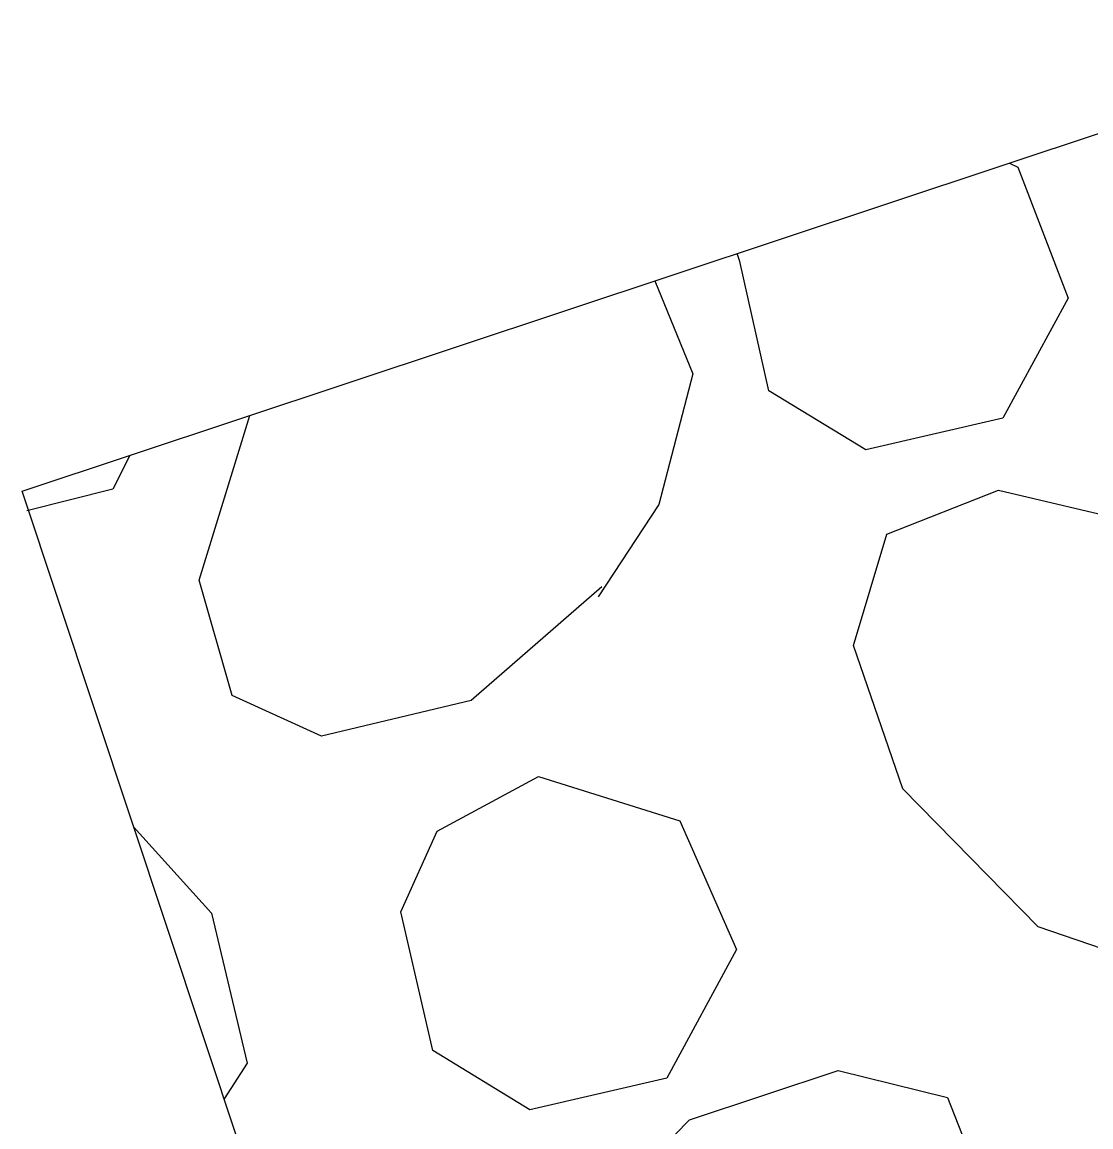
# Model space of a CAD drawing. Extents: x 400935 to 481562, y 415700 to 505362.
# Drawn here: x 402706.1 to 402714.11, y 418565.22 to 418573.5 of the extents above; entities that cross this region are included whole.
import ezdxf

# ---------------------------------------------------------------- set-up
doc = ezdxf.new("R2010")
doc.units = 0
doc.layers.add('Sediment Dam Type A CG CELL', color=7, linetype='Continuous')

msp = doc.modelspace()

# ---------------------------------------------------------------- linework, layer by layer
at = {"layer": 'Sediment Dam Type A CG CELL'}
msp.add_lwpolyline([(402716.6781, 418573.5035), (402726.4721, 418544.0386), (402715.8913, 418540.5216), (402706.0973, 418569.9865)], close=True, dxfattribs=at)
msp.add_lwpolyline([(402716.6781, 418573.5035), (402726.4721, 418544.0386), (402715.8913, 418540.5216), (402706.0973, 418569.9865)], close=True, dxfattribs=at)
msp.add_lwpolyline([(402716.6781, 418573.5035), (402726.4721, 418544.0386), (402715.8913, 418540.5216), (402706.0973, 418569.9865)], close=True, dxfattribs=at)
msp.add_lwpolyline([(402716.6781, 418573.5035), (402726.4721, 418544.0386), (402715.8913, 418540.5216), (402706.0973, 418569.9865)], close=True, dxfattribs=at)
msp.add_lwpolyline([(402716.6781, 418573.5035), (402726.4721, 418544.0386), (402715.8913, 418540.5216), (402706.0973, 418569.9865)], close=True, dxfattribs=at)
msp.add_lwpolyline([(402716.6781, 418573.5035), (402726.4721, 418544.0386), (402715.8913, 418540.5216), (402706.0973, 418569.9865)], close=True, dxfattribs=at)
msp.add_lwpolyline([(402716.6781, 418573.5035), (402726.4721, 418544.0386), (402715.8913, 418540.5216), (402706.0973, 418569.9865)], close=True, dxfattribs=at)
msp.add_lwpolyline([(402716.6781, 418573.5035), (402726.4721, 418544.0386), (402715.8913, 418540.5216), (402706.0973, 418569.9865)], close=True, dxfattribs=at)
msp.add_lwpolyline([(402716.6781, 418573.5035), (402726.4721, 418544.0386), (402715.8913, 418540.5216), (402706.0973, 418569.9865)], close=True, dxfattribs=at)
msp.add_lwpolyline([(402716.6781, 418573.5035), (402726.4721, 418544.0386), (402715.8913, 418540.5216), (402706.0973, 418569.9865)], close=True, dxfattribs=at)
msp.add_lwpolyline([(402716.6781, 418573.5035), (402726.4721, 418544.0386), (402715.8913, 418540.5216), (402706.0973, 418569.9865)], close=True, dxfattribs=at)
msp.add_lwpolyline([(402716.6781, 418573.5035), (402726.4721, 418544.0386), (402715.8913, 418540.5216), (402706.0973, 418569.9865)], close=True, dxfattribs=at)
for points in [[(402713.4991, 418572.4468), (402713.5623, 418572.4151), (402713.941, 418571.4345), (402713.45, 418570.5337), (402712.4221, 418570.2974), (402711.6952, 418570.7407), (402711.4786, 418571.7093), (402711.4589, 418571.7686)], [(402713.4991, 418572.4468), (402713.5623, 418572.4151), (402713.941, 418571.4345), (402713.45, 418570.5337), (402712.4221, 418570.2974), (402711.6952, 418570.7407), (402711.4786, 418571.7093), (402711.4589, 418571.7686)], [(402713.4991, 418572.4468), (402713.5623, 418572.4151), (402713.941, 418571.4345), (402713.45, 418570.5337), (402712.4221, 418570.2974), (402711.6952, 418570.7407), (402711.4786, 418571.7093), (402711.4589, 418571.7686)], [(402713.4991, 418572.4468), (402713.5623, 418572.4151), (402713.941, 418571.4345), (402713.45, 418570.5337), (402712.4221, 418570.2974), (402711.6952, 418570.7407), (402711.4786, 418571.7093), (402711.4589, 418571.7686)], [(402713.4991, 418572.4468), (402713.5623, 418572.4151), (402713.941, 418571.4345), (402713.45, 418570.5337), (402712.4221, 418570.2974), (402711.6952, 418570.7407), (402711.4786, 418571.7093), (402711.4589, 418571.7686)], [(402713.4991, 418572.4468), (402713.5623, 418572.4151), (402713.941, 418571.4345), (402713.45, 418570.5337), (402712.4221, 418570.2974), (402711.6952, 418570.7407), (402711.4786, 418571.7093), (402711.4589, 418571.7686)], [(402713.4991, 418572.4468), (402713.5623, 418572.4151), (402713.941, 418571.4345), (402713.45, 418570.5337), (402712.4221, 418570.2974), (402711.6952, 418570.7407), (402711.4786, 418571.7093), (402711.4589, 418571.7686)], [(402713.4991, 418572.4468), (402713.5623, 418572.4151), (402713.941, 418571.4345), (402713.45, 418570.5337), (402712.4221, 418570.2974), (402711.6952, 418570.7407), (402711.4786, 418571.7093), (402711.4589, 418571.7686)], [(402713.4991, 418572.4468), (402713.5623, 418572.4151), (402713.941, 418571.4345), (402713.45, 418570.5337), (402712.4221, 418570.2974), (402711.6952, 418570.7407), (402711.4786, 418571.7093), (402711.4589, 418571.7686)], [(402713.4991, 418572.4468), (402713.5623, 418572.4151), (402713.941, 418571.4345), (402713.45, 418570.5337), (402712.4221, 418570.2974), (402711.6952, 418570.7407), (402711.4786, 418571.7093), (402711.4589, 418571.7686)], [(402713.4991, 418572.4468), (402713.5623, 418572.4151), (402713.941, 418571.4345), (402713.45, 418570.5337), (402712.4221, 418570.2974), (402711.6952, 418570.7407), (402711.4786, 418571.7093), (402711.4589, 418571.7686)], [(402713.4991, 418572.4468), (402713.5623, 418572.4151), (402713.941, 418571.4345), (402713.45, 418570.5337), (402712.4221, 418570.2974), (402711.6952, 418570.7407), (402711.4786, 418571.7093), (402711.4589, 418571.7686)], [(402710.842, 418571.5636), (402711.1261, 418570.8677), (402710.8722, 418569.8876), (402710.4171, 418569.1962)], [(402710.842, 418571.5636), (402711.1261, 418570.8677), (402710.8722, 418569.8876), (402710.4171, 418569.1962)], [(402710.842, 418571.5636), (402711.1261, 418570.8677), (402710.8722, 418569.8876), (402710.4171, 418569.1962)], [(402710.842, 418571.5636), (402711.1261, 418570.8677), (402710.8722, 418569.8876), (402710.4171, 418569.1962)], [(402710.842, 418571.5636), (402711.1261, 418570.8677), (402710.8722, 418569.8876), (402710.4171, 418569.1962)], [(402710.842, 418571.5636), (402711.1261, 418570.8677), (402710.8722, 418569.8876), (402710.4171, 418569.1962)], [(402710.842, 418571.5636), (402711.1261, 418570.8677), (402710.8722, 418569.8876), (402710.4171, 418569.1962)], [(402710.842, 418571.5636), (402711.1261, 418570.8677), (402710.8722, 418569.8876), (402710.4171, 418569.1962)], [(402710.842, 418571.5636), (402711.1261, 418570.8677), (402710.8722, 418569.8876), (402710.4171, 418569.1962)], [(402710.842, 418571.5636), (402711.1261, 418570.8677), (402710.8722, 418569.8876), (402710.4171, 418569.1962)], [(402710.842, 418571.5636), (402711.1261, 418570.8677), (402710.8722, 418569.8876), (402710.4171, 418569.1962)], [(402710.842, 418571.5636), (402711.1261, 418570.8677), (402710.8722, 418569.8876), (402710.4171, 418569.1962)], [(402710.4448, 418569.2713), (402709.4638, 418568.4183), (402708.341, 418568.1505), (402707.6732, 418568.4554), (402707.4249, 418569.3213), (402707.8054, 418570.5542)], [(402710.4448, 418569.2713), (402709.4638, 418568.4183), (402708.341, 418568.1505), (402707.6732, 418568.4554), (402707.4249, 418569.3213), (402707.8054, 418570.5542)], [(402710.4448, 418569.2713), (402709.4638, 418568.4183), (402708.341, 418568.1505), (402707.6732, 418568.4554), (402707.4249, 418569.3213), (402707.8054, 418570.5542)], [(402710.4448, 418569.2713), (402709.4638, 418568.4183), (402708.341, 418568.1505), (402707.6732, 418568.4554), (402707.4249, 418569.3213), (402707.8054, 418570.5542)], [(402710.4448, 418569.2713), (402709.4638, 418568.4183), (402708.341, 418568.1505), (402707.6732, 418568.4554), (402707.4249, 418569.3213), (402707.8054, 418570.5542)], [(402710.4448, 418569.2713), (402709.4638, 418568.4183), (402708.341, 418568.1505), (402707.6732, 418568.4554), (402707.4249, 418569.3213), (402707.8054, 418570.5542)], [(402710.4448, 418569.2713), (402709.4638, 418568.4183), (402708.341, 418568.1505), (402707.6732, 418568.4554), (402707.4249, 418569.3213), (402707.8054, 418570.5542)], [(402710.4448, 418569.2713), (402709.4638, 418568.4183), (402708.341, 418568.1505), (402707.6732, 418568.4554), (402707.4249, 418569.3213), (402707.8054, 418570.5542)], [(402710.4448, 418569.2713), (402709.4638, 418568.4183), (402708.341, 418568.1505), (402707.6732, 418568.4554), (402707.4249, 418569.3213), (402707.8054, 418570.5542)], [(402710.4448, 418569.2713), (402709.4638, 418568.4183), (402708.341, 418568.1505), (402707.6732, 418568.4554), (402707.4249, 418569.3213), (402707.8054, 418570.5542)], [(402710.4448, 418569.2713), (402709.4638, 418568.4183), (402708.341, 418568.1505), (402707.6732, 418568.4554), (402707.4249, 418569.3213), (402707.8054, 418570.5542)], [(402710.4448, 418569.2713), (402709.4638, 418568.4183), (402708.341, 418568.1505), (402707.6732, 418568.4554), (402707.4249, 418569.3213), (402707.8054, 418570.5542)], [(402706.9039, 418570.2546), (402706.7772, 418570.0017), (402706.1327, 418569.8402)], [(402706.9039, 418570.2546), (402706.7772, 418570.0017), (402706.1327, 418569.8402)], [(402706.9039, 418570.2546), (402706.7772, 418570.0017), (402706.1327, 418569.8402)], [(402706.9039, 418570.2546), (402706.7772, 418570.0017), (402706.1327, 418569.8402)], [(402706.9039, 418570.2546), (402706.7772, 418570.0017), (402706.1327, 418569.8402)], [(402706.9039, 418570.2546), (402706.7772, 418570.0017), (402706.1327, 418569.8402)], [(402706.9039, 418570.2546), (402706.7772, 418570.0017), (402706.1327, 418569.8402)], [(402706.9039, 418570.2546), (402706.7772, 418570.0017), (402706.1327, 418569.8402)], [(402706.9039, 418570.2546), (402706.7772, 418570.0017), (402706.1327, 418569.8402)], [(402706.9039, 418570.2546), (402706.7772, 418570.0017), (402706.1327, 418569.8402)], [(402706.9039, 418570.2546), (402706.7772, 418570.0017), (402706.1327, 418569.8402)], [(402706.9039, 418570.2546), (402706.7772, 418570.0017), (402706.1327, 418569.8402)], [(402715.046, 418569.3781), (402715.9148, 418568.3496), (402716.1826, 418567.2268), (402715.8184, 418566.5788), (402714.9644, 418566.2949), (402713.7156, 418566.7229), (402712.7006, 418567.7554), (402712.33, 418568.8309), (402712.5797, 418569.6648), (402713.418, 418569.9961), (402714.4336, 418569.7541), (402715.1092, 418569.3464)], [(402715.046, 418569.3781), (402715.9148, 418568.3496), (402716.1826, 418567.2268), (402715.8184, 418566.5788), (402714.9644, 418566.2949), (402713.7156, 418566.7229), (402712.7006, 418567.7554), (402712.33, 418568.8309), (402712.5797, 418569.6648), (402713.418, 418569.9961), (402714.4336, 418569.7541), (402715.1092, 418569.3464)], [(402715.046, 418569.3781), (402715.9148, 418568.3496), (402716.1826, 418567.2268), (402715.8184, 418566.5788), (402714.9644, 418566.2949), (402713.7156, 418566.7229), (402712.7006, 418567.7554), (402712.33, 418568.8309), (402712.5797, 418569.6648), (402713.418, 418569.9961), (402714.4336, 418569.7541), (402715.1092, 418569.3464)], [(402715.046, 418569.3781), (402715.9148, 418568.3496), (402716.1826, 418567.2268), (402715.8184, 418566.5788), (402714.9644, 418566.2949), (402713.7156, 418566.7229), (402712.7006, 418567.7554), (402712.33, 418568.8309), (402712.5797, 418569.6648), (402713.418, 418569.9961), (402714.4336, 418569.7541), (402715.1092, 418569.3464)], [(402715.046, 418569.3781), (402715.9148, 418568.3496), (402716.1826, 418567.2268), (402715.8184, 418566.5788), (402714.9644, 418566.2949), (402713.7156, 418566.7229), (402712.7006, 418567.7554), (402712.33, 418568.8309), (402712.5797, 418569.6648), (402713.418, 418569.9961), (402714.4336, 418569.7541), (402715.1092, 418569.3464)], [(402715.046, 418569.3781), (402715.9148, 418568.3496), (402716.1826, 418567.2268), (402715.8184, 418566.5788), (402714.9644, 418566.2949), (402713.7156, 418566.7229), (402712.7006, 418567.7554), (402712.33, 418568.8309), (402712.5797, 418569.6648), (402713.418, 418569.9961), (402714.4336, 418569.7541), (402715.1092, 418569.3464)], [(402715.046, 418569.3781), (402715.9148, 418568.3496), (402716.1826, 418567.2268), (402715.8184, 418566.5788), (402714.9644, 418566.2949), (402713.7156, 418566.7229), (402712.7006, 418567.7554), (402712.33, 418568.8309), (402712.5797, 418569.6648), (402713.418, 418569.9961), (402714.4336, 418569.7541), (402715.1092, 418569.3464)], [(402715.046, 418569.3781), (402715.9148, 418568.3496), (402716.1826, 418567.2268), (402715.8184, 418566.5788), (402714.9644, 418566.2949), (402713.7156, 418566.7229), (402712.7006, 418567.7554), (402712.33, 418568.8309), (402712.5797, 418569.6648), (402713.418, 418569.9961), (402714.4336, 418569.7541), (402715.1092, 418569.3464)], [(402715.046, 418569.3781), (402715.9148, 418568.3496), (402716.1826, 418567.2268), (402715.8184, 418566.5788), (402714.9644, 418566.2949), (402713.7156, 418566.7229), (402712.7006, 418567.7554), (402712.33, 418568.8309), (402712.5797, 418569.6648), (402713.418, 418569.9961), (402714.4336, 418569.7541), (402715.1092, 418569.3464)], [(402715.046, 418569.3781), (402715.9148, 418568.3496), (402716.1826, 418567.2268), (402715.8184, 418566.5788), (402714.9644, 418566.2949), (402713.7156, 418566.7229), (402712.7006, 418567.7554), (402712.33, 418568.8309), (402712.5797, 418569.6648), (402713.418, 418569.9961), (402714.4336, 418569.7541), (402715.1092, 418569.3464)], [(402715.046, 418569.3781), (402715.9148, 418568.3496), (402716.1826, 418567.2268), (402715.8184, 418566.5788), (402714.9644, 418566.2949), (402713.7156, 418566.7229), (402712.7006, 418567.7554), (402712.33, 418568.8309), (402712.5797, 418569.6648), (402713.418, 418569.9961), (402714.4336, 418569.7541), (402715.1092, 418569.3464)], [(402715.046, 418569.3781), (402715.9148, 418568.3496), (402716.1826, 418567.2268), (402715.8184, 418566.5788), (402714.9644, 418566.2949), (402713.7156, 418566.7229), (402712.7006, 418567.7554), (402712.33, 418568.8309), (402712.5797, 418569.6648), (402713.418, 418569.9961), (402714.4336, 418569.7541), (402715.1092, 418569.3464)], [(402709.9693, 418567.8487), (402711.0284, 418567.5157), (402711.4545, 418566.5509), (402710.9319, 418565.5868), (402709.9039, 418565.3505), (402709.177, 418565.7939), (402708.9367, 418566.8337), (402709.21, 418567.4382), (402709.9693, 418567.8487)], [(402709.9693, 418567.8487), (402711.0284, 418567.5157), (402711.4545, 418566.5509), (402710.9319, 418565.5868), (402709.9039, 418565.3505), (402709.177, 418565.7939), (402708.9367, 418566.8337), (402709.21, 418567.4382), (402709.9693, 418567.8487)], [(402709.9693, 418567.8487), (402711.0284, 418567.5157), (402711.4545, 418566.5509), (402710.9319, 418565.5868), (402709.9039, 418565.3505), (402709.177, 418565.7939), (402708.9367, 418566.8337), (402709.21, 418567.4382), (402709.9693, 418567.8487)], [(402709.9693, 418567.8487), (402711.0284, 418567.5157), (402711.4545, 418566.5509), (402710.9319, 418565.5868), (402709.9039, 418565.3505), (402709.177, 418565.7939), (402708.9367, 418566.8337), (402709.21, 418567.4382), (402709.9693, 418567.8487)], [(402709.9693, 418567.8487), (402711.0284, 418567.5157), (402711.4545, 418566.5509), (402710.9319, 418565.5868), (402709.9039, 418565.3505), (402709.177, 418565.7939), (402708.9367, 418566.8337), (402709.21, 418567.4382), (402709.9693, 418567.8487)], [(402709.9693, 418567.8487), (402711.0284, 418567.5157), (402711.4545, 418566.5509), (402710.9319, 418565.5868), (402709.9039, 418565.3505), (402709.177, 418565.7939), (402708.9367, 418566.8337), (402709.21, 418567.4382), (402709.9693, 418567.8487)], [(402709.9693, 418567.8487), (402711.0284, 418567.5157), (402711.4545, 418566.5509), (402710.9319, 418565.5868), (402709.9039, 418565.3505), (402709.177, 418565.7939), (402708.9367, 418566.8337), (402709.21, 418567.4382), (402709.9693, 418567.8487)], [(402709.9693, 418567.8487), (402711.0284, 418567.5157), (402711.4545, 418566.5509), (402710.9319, 418565.5868), (402709.9039, 418565.3505), (402709.177, 418565.7939), (402708.9367, 418566.8337), (402709.21, 418567.4382), (402709.9693, 418567.8487)], [(402709.9693, 418567.8487), (402711.0284, 418567.5157), (402711.4545, 418566.5509), (402710.9319, 418565.5868), (402709.9039, 418565.3505), (402709.177, 418565.7939), (402708.9367, 418566.8337), (402709.21, 418567.4382), (402709.9693, 418567.8487)], [(402709.9693, 418567.8487), (402711.0284, 418567.5157), (402711.4545, 418566.5509), (402710.9319, 418565.5868), (402709.9039, 418565.3505), (402709.177, 418565.7939), (402708.9367, 418566.8337), (402709.21, 418567.4382), (402709.9693, 418567.8487)], [(402709.9693, 418567.8487), (402711.0284, 418567.5157), (402711.4545, 418566.5509), (402710.9319, 418565.5868), (402709.9039, 418565.3505), (402709.177, 418565.7939), (402708.9367, 418566.8337), (402709.21, 418567.4382), (402709.9693, 418567.8487)], [(402709.9693, 418567.8487), (402711.0284, 418567.5157), (402711.4545, 418566.5509), (402710.9319, 418565.5868), (402709.9039, 418565.3505), (402709.177, 418565.7939), (402708.9367, 418566.8337), (402709.21, 418567.4382), (402709.9693, 418567.8487)], [(402706.9332, 418567.4717), (402707.5176, 418566.823), (402707.7855, 418565.7002), (402707.6113, 418565.4315)], [(402706.9332, 418567.4717), (402707.5176, 418566.823), (402707.7855, 418565.7002), (402707.6113, 418565.4315)], [(402706.9332, 418567.4717), (402707.5176, 418566.823), (402707.7855, 418565.7002), (402707.6113, 418565.4315)], [(402706.9332, 418567.4717), (402707.5176, 418566.823), (402707.7855, 418565.7002), (402707.6113, 418565.4315)], [(402706.9332, 418567.4717), (402707.5176, 418566.823), (402707.7855, 418565.7002), (402707.6113, 418565.4315)], [(402706.9332, 418567.4717), (402707.5176, 418566.823), (402707.7855, 418565.7002), (402707.6113, 418565.4315)], [(402706.9332, 418567.4717), (402707.5176, 418566.823), (402707.7855, 418565.7002), (402707.6113, 418565.4315)], [(402706.9332, 418567.4717), (402707.5176, 418566.823), (402707.7855, 418565.7002), (402707.6113, 418565.4315)], [(402706.9332, 418567.4717), (402707.5176, 418566.823), (402707.7855, 418565.7002), (402707.6113, 418565.4315)], [(402706.9332, 418567.4717), (402707.5176, 418566.823), (402707.7855, 418565.7002), (402707.6113, 418565.4315)], [(402706.9332, 418567.4717), (402707.5176, 418566.823), (402707.7855, 418565.7002), (402707.6113, 418565.4315)], [(402706.9332, 418567.4717), (402707.5176, 418566.823), (402707.7855, 418565.7002), (402707.6113, 418565.4315)], [(402712.6887, 418562.9567), (402711.7195, 418562.1077), (402710.5967, 418561.8398), (402709.9645, 418562.1566), (402709.6806, 418563.0106), (402710.1086, 418564.2594), (402711.1016, 418565.2744), (402712.2166, 418565.645), (402713.0347, 418565.4428), (402713.3818, 418564.557), (402713.1398, 418563.5809), (402712.7163, 418562.9132)], [(402712.6887, 418562.9567), (402711.7195, 418562.1077), (402710.5967, 418561.8398), (402709.9645, 418562.1566), (402709.6806, 418563.0106), (402710.1086, 418564.2594), (402711.1016, 418565.2744), (402712.2166, 418565.645), (402713.0347, 418565.4428), (402713.3818, 418564.557), (402713.1398, 418563.5809), (402712.7163, 418562.9132)], [(402712.6887, 418562.9567), (402711.7195, 418562.1077), (402710.5967, 418561.8398), (402709.9645, 418562.1566), (402709.6806, 418563.0106), (402710.1086, 418564.2594), (402711.1016, 418565.2744), (402712.2166, 418565.645), (402713.0347, 418565.4428), (402713.3818, 418564.557), (402713.1398, 418563.5809), (402712.7163, 418562.9132)], [(402712.6887, 418562.9567), (402711.7195, 418562.1077), (402710.5967, 418561.8398), (402709.9645, 418562.1566), (402709.6806, 418563.0106), (402710.1086, 418564.2594), (402711.1016, 418565.2744), (402712.2166, 418565.645), (402713.0347, 418565.4428), (402713.3818, 418564.557), (402713.1398, 418563.5809), (402712.7163, 418562.9132)], [(402712.6887, 418562.9567), (402711.7195, 418562.1077), (402710.5967, 418561.8398), (402709.9645, 418562.1566), (402709.6806, 418563.0106), (402710.1086, 418564.2594), (402711.1016, 418565.2744), (402712.2166, 418565.645), (402713.0347, 418565.4428), (402713.3818, 418564.557), (402713.1398, 418563.5809), (402712.7163, 418562.9132)], [(402712.6887, 418562.9567), (402711.7195, 418562.1077), (402710.5967, 418561.8398), (402709.9645, 418562.1566), (402709.6806, 418563.0106), (402710.1086, 418564.2594), (402711.1016, 418565.2744), (402712.2166, 418565.645), (402713.0347, 418565.4428), (402713.3818, 418564.557), (402713.1398, 418563.5809), (402712.7163, 418562.9132)], [(402712.6887, 418562.9567), (402711.7195, 418562.1077), (402710.5967, 418561.8398), (402709.9645, 418562.1566), (402709.6806, 418563.0106), (402710.1086, 418564.2594), (402711.1016, 418565.2744), (402712.2166, 418565.645), (402713.0347, 418565.4428), (402713.3818, 418564.557), (402713.1398, 418563.5809), (402712.7163, 418562.9132)], [(402712.6887, 418562.9567), (402711.7195, 418562.1077), (402710.5967, 418561.8398), (402709.9645, 418562.1566), (402709.6806, 418563.0106), (402710.1086, 418564.2594), (402711.1016, 418565.2744), (402712.2166, 418565.645), (402713.0347, 418565.4428), (402713.3818, 418564.557), (402713.1398, 418563.5809), (402712.7163, 418562.9132)], [(402712.6887, 418562.9567), (402711.7195, 418562.1077), (402710.5967, 418561.8398), (402709.9645, 418562.1566), (402709.6806, 418563.0106), (402710.1086, 418564.2594), (402711.1016, 418565.2744), (402712.2166, 418565.645), (402713.0347, 418565.4428), (402713.3818, 418564.557), (402713.1398, 418563.5809), (402712.7163, 418562.9132)], [(402712.6887, 418562.9567), (402711.7195, 418562.1077), (402710.5967, 418561.8398), (402709.9645, 418562.1566), (402709.6806, 418563.0106), (402710.1086, 418564.2594), (402711.1016, 418565.2744), (402712.2166, 418565.645), (402713.0347, 418565.4428), (402713.3818, 418564.557), (402713.1398, 418563.5809), (402712.7163, 418562.9132)], [(402712.6887, 418562.9567), (402711.7195, 418562.1077), (402710.5967, 418561.8398), (402709.9645, 418562.1566), (402709.6806, 418563.0106), (402710.1086, 418564.2594), (402711.1016, 418565.2744), (402712.2166, 418565.645), (402713.0347, 418565.4428), (402713.3818, 418564.557), (402713.1398, 418563.5809), (402712.7163, 418562.9132)], [(402712.6887, 418562.9567), (402711.7195, 418562.1077), (402710.5967, 418561.8398), (402709.9645, 418562.1566), (402709.6806, 418563.0106), (402710.1086, 418564.2594), (402711.1016, 418565.2744), (402712.2166, 418565.645), (402713.0347, 418565.4428), (402713.3818, 418564.557), (402713.1398, 418563.5809), (402712.7163, 418562.9132)]]:
    msp.add_lwpolyline(points, dxfattribs=at)

doc.saveas('drawing.dxf')
